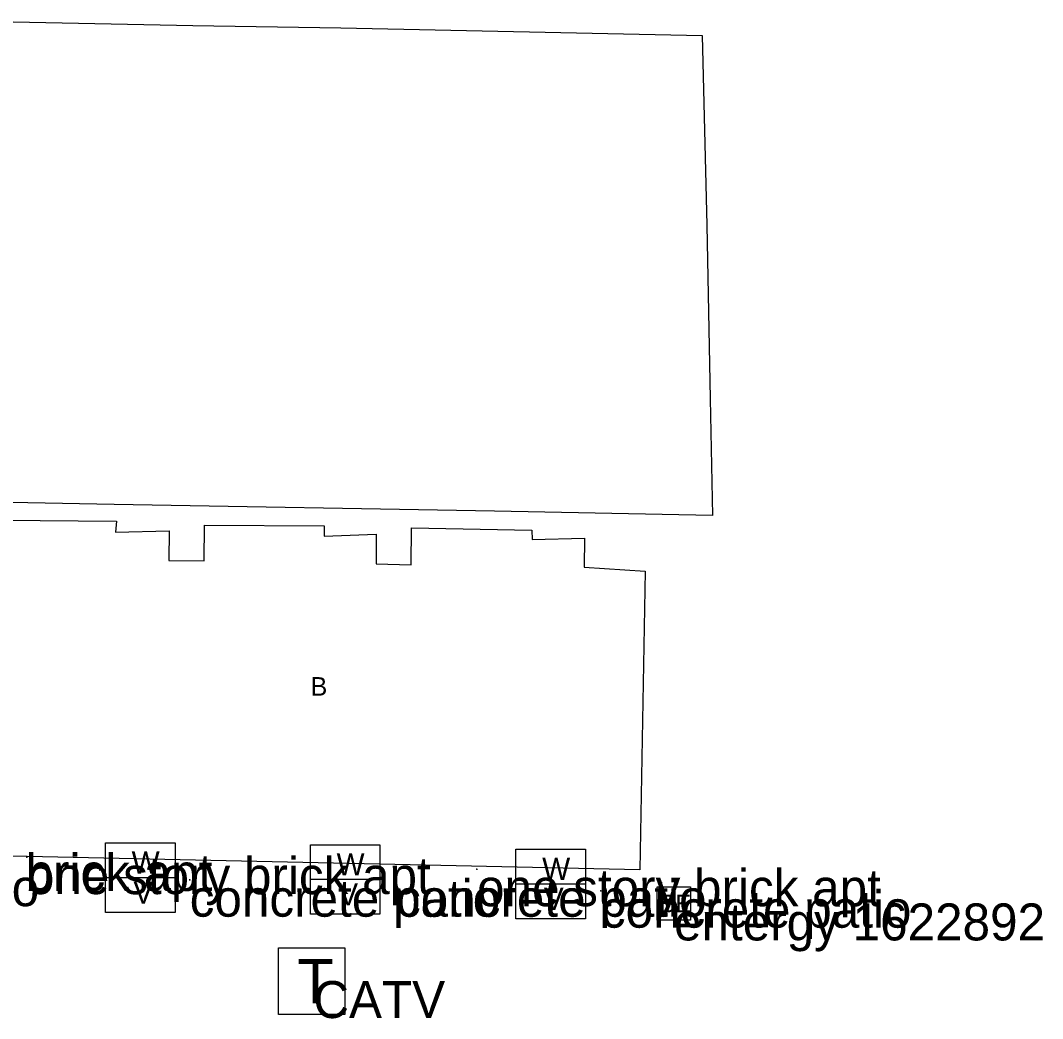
# Model space of a CAD drawing. Extents: x 1802180 to 1804859, y 572524 to 575172.
# Drawn here: x 1803411.6 to 1803549.9, y 572876.3 to 573011.2 of the extents above; entities that cross this region are included whole.
import ezdxf

# ---------------------------------------------------------------- set-up
doc = ezdxf.new("R2010")
doc.units = 0
for name, color, linetype in [('S_BUILDING', 7, 'Continuous'), ('S_BUILDING_ANNOT', 7, 'Continuous'), ('S_ELECTRIC_UTILITIES', 7, 'Continuous'), ('S_ELECTRIC_UTILITIES_ANNOT', 7, 'Continuous'), ('S_MSC_PT_SYM', 7, 'Continuous'), ('S_PARKING', 7, 'Continuous'), ('S_SURVEY_TEXT_ANNOT', 7, 'Continuous'), ('S_TELEPHONE_UTILITIES', 7, 'Continuous'), ('S_TELEPHONE_UTILITIES_ANNOT', 7, 'Continuous'), ('S_WATER_UTILITIES', 7, 'Continuous')]:
    doc.layers.add(name, color=color, linetype=linetype)

msp = doc.modelspace()

# ---------------------------------------------------------------- linework, layer by layer
at = {"layer": 'S_BUILDING'}
msp.add_lwpolyline([(1803496.13, 572936.77), (1803495.42, 572896.35), (1803408.36, 572898.28), (1803409.13, 572943.64), (1803424.64, 572943.53), (1803424.51, 572942.03), (1803431.75, 572942.2), (1803431.72, 572938.2), (1803436.5, 572938.18), (1803436.52, 572943), (1803452.72, 572942.9), (1803452.72, 572941.49), (1803459.77, 572941.76), (1803459.75, 572937.75), (1803464.48, 572937.6), (1803464.54, 572942.64), (1803480.83, 572942.32), (1803480.84, 572941.04), (1803487.93, 572941.22), (1803487.91, 572937.31), (1803496.13, 572936.77)], dxfattribs=at)
at = {"layer": 'S_ELECTRIC_UTILITIES'}
msp.add_lwpolyline([(1803497.77, 572889.57), (1803497.77, 572894.07), (1803502.27, 572894.07), (1803502.27, 572889.57)], close=True, dxfattribs=at)
at = {"layer": 'S_MSC_PT_SYM'}
for points in [[(1803412.51, 572898.08), (1803412.51, 572898.13), (1803412.51, 572898.08), (1803412.46, 572898.08), (1803412.51, 572898.08), (1803412.51, 572898.03), (1803412.51, 572898.08), (1803412.56, 572898.08)], [(1803473.39, 572896.45), (1803473.39, 572896.5), (1803473.39, 572896.45), (1803473.34, 572896.45), (1803473.39, 572896.45), (1803473.39, 572896.4), (1803473.39, 572896.45), (1803473.44, 572896.45)], [(1803434.53, 572895.03), (1803434.53, 572895.08), (1803434.53, 572895.03), (1803434.48, 572895.03), (1803434.53, 572895.03), (1803434.53, 572894.98), (1803434.53, 572895.03), (1803434.58, 572895.03)], [(1803462.44, 572895.02), (1803462.44, 572895.07), (1803462.44, 572895.02), (1803462.39, 572895.02), (1803462.44, 572895.02), (1803462.44, 572894.97), (1803462.44, 572895.02), (1803462.49, 572895.02)], [(1803490.15, 572893.54), (1803490.15, 572893.59), (1803490.15, 572893.54), (1803490.1, 572893.54), (1803490.15, 572893.54), (1803490.15, 572893.49), (1803490.15, 572893.54), (1803490.2, 572893.54)]]:
    msp.add_lwpolyline(points, dxfattribs=at)
at = {"layer": 'S_PARKING'}
msp.add_lwpolyline([(1803399.83, 573011.25), (1803406.21, 573011.13), (1803434.95, 573010.57), (1803454.97, 573010.23), (1803503.84, 573009.23), (1803504.48, 572983.54), (1803504.93, 572960.05), (1803505.24, 572944.27), (1803475.74, 572944.86), (1803424.33, 572945.8), (1803403.24, 572946.19)], dxfattribs=at)
at = {"layer": 'S_TELEPHONE_UTILITIES'}
msp.add_lwpolyline([(1803446.53, 572876.8), (1803446.53, 572885.8), (1803455.53, 572885.8), (1803455.53, 572876.8)], close=True, dxfattribs=at)
at = {"layer": 'S_WATER_UTILITIES'}
for p, q in [((1803423.13, 572900), (1803432.55, 572900)), ((1803423.13, 572890.59), (1803423.13, 572900)), ((1803432.55, 572900), (1803432.55, 572890.59)), ((1803450.85, 572899.77), (1803460.26, 572899.77)), ((1803450.85, 572890.36), (1803450.85, 572899.77)), ((1803460.26, 572899.77), (1803460.26, 572890.36)), ((1803478.66, 572899.16), (1803488.07, 572899.16)), ((1803478.66, 572889.74), (1803478.66, 572899.16)), ((1803488.07, 572899.16), (1803488.07, 572889.74)), ((1803423.13, 572895.31), (1803432.55, 572895.31)), ((1803450.85, 572895.09), (1803460.26, 572895.09)), ((1803478.66, 572894.47), (1803488.07, 572894.47)), ((1803432.55, 572890.59), (1803423.13, 572890.59)), ((1803460.26, 572890.36), (1803450.85, 572890.36)), ((1803488.07, 572889.74), (1803478.66, 572889.74))]:
    msp.add_line(p, q, dxfattribs=at)

# ---------------------------------------------------------------- texts
at = {"layer": 'S_BUILDING_ANNOT'}
msp.add_text('B', height=2.5, dxfattribs=at).set_placement((1803450.91, 572919.93))
at = {"layer": 'S_ELECTRIC_UTILITIES'}
msp.add_text('BE', height=2.4, rotation=360, dxfattribs=at).set_placement((1803498.09, 572890.62))
at = {"layer": 'S_ELECTRIC_UTILITIES_ANNOT'}
msp.add_text('entergy 1622892', height=5, dxfattribs=at).set_placement((1803500.04, 572886.82))
at = {"layer": 'S_SURVEY_TEXT_ANNOT'}
for s, p in [('one story brick apt', (1803382.97, 572893.51)), ('one story brick apt', (1803412.51, 572893.08)), ('concrete patio', (1803372.17, 572891.45)), ('one story brick apt', (1803473.39, 572891.45)), ('concrete patio', (1803434.53, 572890.03)), ('concrete patio', (1803462.44, 572890.02)), ('concrete patio', (1803490.15, 572888.54))]:
    msp.add_text(s, height=5, dxfattribs=at).set_placement(p)
at = {"layer": 'S_TELEPHONE_UTILITIES'}
msp.add_text('T', height=6, rotation=360, dxfattribs=at).set_placement((1803449.09, 572878.3))
at = {"layer": 'S_TELEPHONE_UTILITIES_ANNOT'}
msp.add_text('CATV ', height=5, dxfattribs=at).set_placement((1803451.25, 572876.32))
at = {"layer": 'S_WATER_UTILITIES'}
for s, p in [('W', (1803426.68, 572895.85)), ('W', (1803454.4, 572895.62)), ('W', (1803482.21, 572895)), ('V', (1803426.92, 572891.78)), ('V', (1803454.63, 572891.55)), ('V', (1803482.44, 572890.94))]:
    msp.add_text(s, height=3, rotation=360, dxfattribs=at).set_placement(p)

doc.saveas('drawing.dxf')
